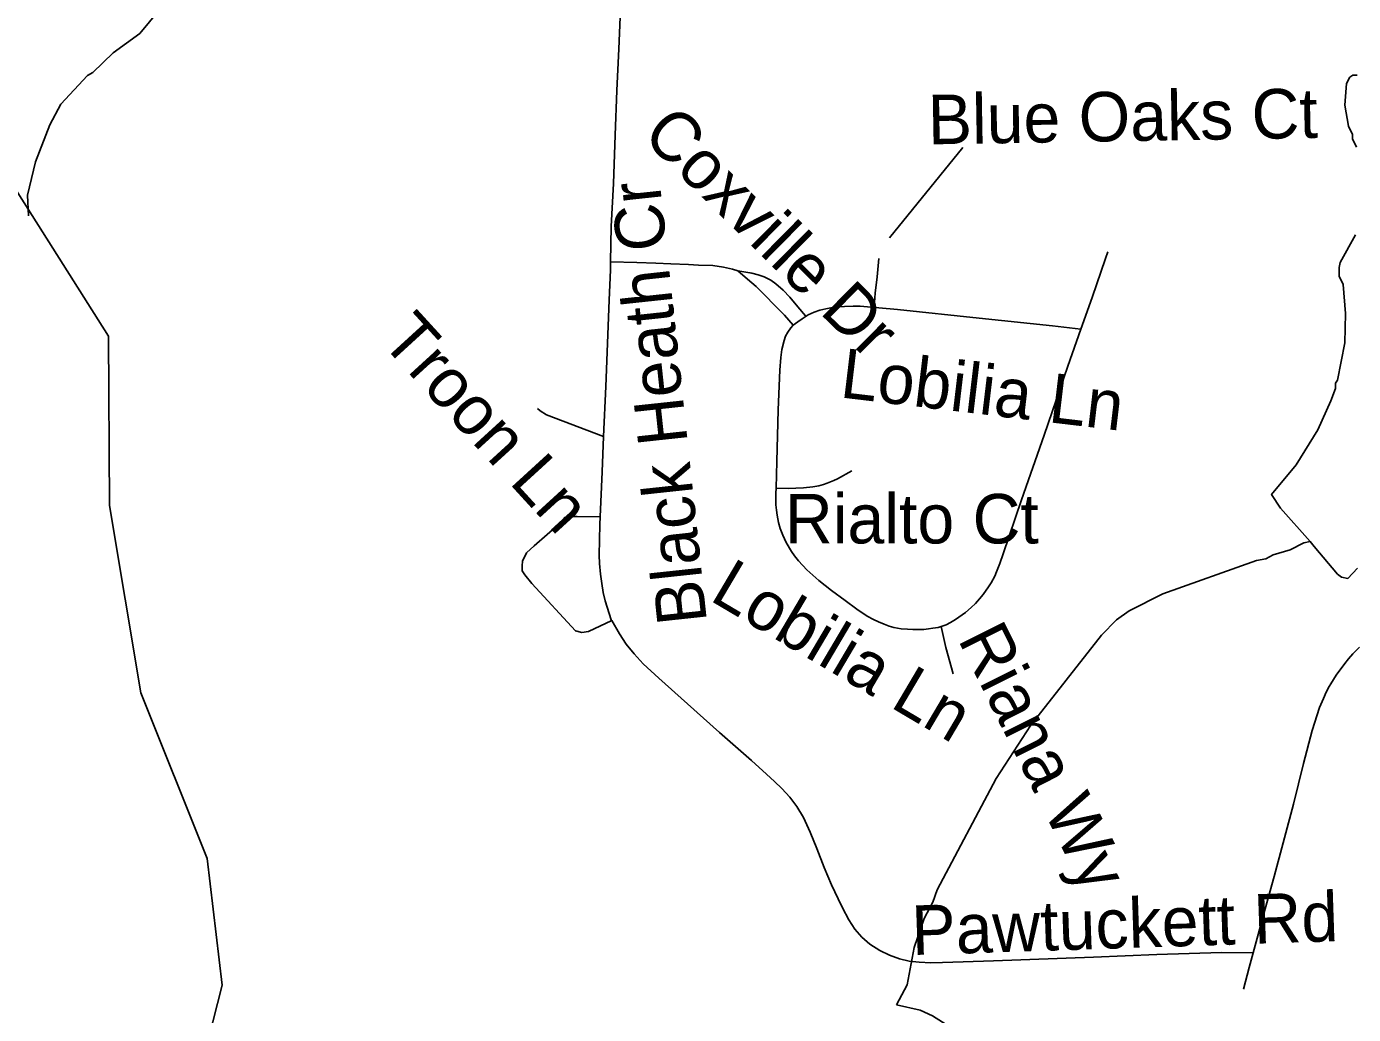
# Model space of a CAD drawing. Extents: x 1383679 to 1536984, y 460658 to 651027.
# Drawn here: x 1414164 to 1416710, y 554595 to 556490 of the extents above; entities that cross this region are included whole.
import ezdxf

# ---------------------------------------------------------------- set-up
doc = ezdxf.new("R2010")
doc.units = 0
for name, color, linetype in [('Exist Hydrographic Creek Single Shore', 7, 'Continuous'), ('Exist Hydrographic Misc Water Feature', 7, 'Continuous'), ('Exist Road Non-System Type 51', 7, 'Continuous'), ('Exist Road Non-System Type 51 Label', 7, 'Continuous')]:
    doc.layers.add(name, color=color, linetype=linetype)

msp = doc.modelspace()

# ---------------------------------------------------------------- linework, layer by layer
at = {"layer": 'Exist Hydrographic Creek Single Shore'}
msp.add_lwpolyline([(1414504.1, 553719.6), (1414531.1, 553807.7), (1414463, 554160.2), (1414503, 554510.7), (1414539.1, 554651.1), (1414510.1, 554894.6), (1414383.1, 555212.3), (1414323.1, 555571.3), (1414321, 555896.3), (1414127.1, 556202.2), (1414024, 556486.5)], dxfattribs=at)
at = {"layer": 'Exist Hydrographic Misc Water Feature'}
for points in [[(1414167.4, 556127.2), (1414165.2, 556166.7), (1414180.7, 556230.3), (1414208.2, 556301.6), (1414229.1, 556341.2), (1414280.4, 556395.9), (1414290.6, 556401.7), (1414329.9, 556439.8), (1414381.3, 556476.8), (1414433.7, 556540.3)], [(1416716.8, 556396.7), (1416708.8, 556396.8), (1416702.7, 556393), (1416696.4, 556381.1), (1416693.5, 556339.2), (1416700.6, 556299.1), (1416708.2, 556282.9), (1416708, 556274.9), (1416715.7, 556258.7)], [(1416713.9, 556090.8), (1416684.6, 556037.6), (1416682.5, 556027.6), (1416682.1, 556011.6), (1416689.8, 555995.5), (1416694.5, 555939.4), (1416693.2, 555883.4), (1416679.5, 555811.8), (1416675.4, 555805.9), (1416675.2, 555795.9), (1416666.7, 555772.1), (1416641.4, 555716.7), (1416599.9, 555649.7), (1416552.7, 555592.5), (1416570, 555566.5), (1416626.7, 555502.2)], [(1415832.9, 554613.5), (1415853.2, 554651.7), (1415866.8, 554723.4), (1415886.1, 554778.9), (1415902.8, 554810.5), (1415911.3, 554834.3), (1416024.2, 555047.5), (1416090.5, 555149.9), (1416226.5, 555322.7), (1416255.1, 555351.9), (1416279.5, 555369.4), (1416344.3, 555401.9), (1416523.7, 555465.6), (1416541.8, 555469.2), (1416556, 555476.8), (1416588.2, 555486.1), (1416614.5, 555499.5), (1416626.7, 555502.2)], [(1416626.7, 555502.2), (1416634.3, 555493), (1416679.1, 555440), (1416687, 555433.8), (1416698.9, 555431.5), (1416717.4, 555451.1)], [(1415832.9, 554613.5), (1415878.1, 554603.1), (1415901.9, 554592.6), (1415964.9, 554553.1), (1416035.7, 554497.5), (1416059.1, 554474.9), (1416161.5, 554398.5), (1416198.3, 554343.7), (1416252.9, 554286.5), (1416290.3, 554259.6), (1416337.8, 554236.5), (1416345.8, 554236.3), (1416377.4, 554217.6), (1416446, 554157.5)]]:
    msp.add_lwpolyline(points, dxfattribs=at)
at = {"layer": 'Exist Road Non-System Type 51'}
for points in [[(1415313.6, 556590.1), (1415310.5, 556580), (1415305.9, 556550), (1415302.5, 556508.3), (1415299.9, 556447.4), (1415296.6, 556367.6), (1415293.4, 556281.7), (1415290.1, 556189.1), (1415285.5, 556106.7), (1415284.3, 556038.5)], [(1415819.4, 556085), (1415960.1, 556257.8)], [(1416238.3, 556057.9), (1416234.1, 556045), (1416208.2, 555970.6), (1416186.8, 555909.8)], [(1415284.3, 556038.5), (1415284, 556023.3), (1415281.5, 555965), (1415275, 555799.5), (1415270.9, 555703.7)], [(1415528.4, 556021.6), (1415518.2, 556025), (1415501.3, 556028.4), (1415480.4, 556031.5), (1415453, 556032.6), (1415433.9, 556033.6), (1415399.9, 556035), (1415371.2, 556036.2), (1415334.9, 556037.4), (1415284.3, 556038.5)], [(1415790, 555951.8), (1415792.3, 555978.6), (1415795.6, 556009.8), (1415799.3, 556045.2)], [(1415658.6, 555935.3), (1415643.6, 555952.4), (1415628.6, 555970.9), (1415615.8, 555984.4), (1415601.6, 555996.6), (1415591.6, 556003.7), (1415578.8, 556010.1), (1415567.6, 556013.9), (1415555.2, 556017.2), (1415551.7, 556017.9), (1415528.4, 556021.6)], [(1415528.4, 556021.6), (1415547.2, 556005.3), (1415564, 555991.3), (1415579.5, 555975.3), (1415600.1, 555954.5), (1415617.8, 555936.2), (1415634.8, 555917.3)], [(1415634.8, 555917.3), (1415634.9, 555917.5), (1415643.6, 555923.9), (1415652.2, 555929.6), (1415663.6, 555937.4), (1415675.1, 555942.3), (1415686, 555945.8), (1415697.5, 555948.8), (1415710, 555951.3), (1415719.5, 555952.3), (1415733.4, 555953.3), (1415749.9, 555953.8), (1415763.4, 555953.8), (1415835.1, 555947.3), (1415991.3, 555931), (1416132.1, 555915.8), (1416186.8, 555909.8)], [(1415602, 555604.5), (1415603.2, 555655.6), (1415606.2, 555754.9), (1415608.9, 555831.1), (1415611.1, 555855.6), (1415613.2, 555870.5), (1415617.3, 555887.6), (1415620.2, 555896.4), (1415624.4, 555904), (1415630.2, 555912.4), (1415634.8, 555917.3)], [(1416186.8, 555909.8), (1416178.3, 555885.8), (1416161.9, 555838.9), (1416116.3, 555706.6), (1416072.6, 555582.3), (1416037.7, 555478.6), (1416031.3, 555460.1), (1416024.7, 555444.2), (1416021.6, 555435.6), (1416014.8, 555423.3), (1416009.8, 555415.3), (1415999.3, 555400.9), (1415992.3, 555392.4), (1415984.3, 555383.4), (1415976.5, 555375.8), (1415965.4, 555366), (1415952.4, 555357.5), (1415945.9, 555352.5), (1415936.4, 555347), (1415928, 555342.5), (1415920.8, 555339.8), (1415918.9, 555339.2)], [(1415143.8, 555757.2), (1415149.3, 555752.9), (1415161.4, 555745.3), (1415270.9, 555703.7)], [(1415270.9, 555703.7), (1415268, 555636), (1415264.5, 555549.8)], [(1415602, 555604.5), (1415625.2, 555604.3), (1415654.3, 555605.2), (1415672.6, 555607.3), (1415684.1, 555608.8), (1415693.2, 555611.7), (1415700.1, 555614), (1415712.6, 555619.1), (1415719.5, 555622.7), (1415747.1, 555637.9)], [(1415918.9, 555339.2), (1415913, 555337.5), (1415903, 555336), (1415894.5, 555334.6), (1415885.2, 555333.7), (1415875.6, 555333.6), (1415864.1, 555333.6), (1415854.1, 555334.1), (1415842.2, 555335.1), (1415827.8, 555337.6), (1415818.7, 555340), (1415809.2, 555343.5), (1415798.6, 555348.1), (1415788.8, 555352.5), (1415776.8, 555359), (1415756.9, 555372.4), (1415734.4, 555388.9), (1415708.5, 555408.3), (1415684, 555427.3), (1415661.2, 555447.7), (1415644.9, 555465.3), (1415637.2, 555474.7), (1415631.2, 555483.3), (1415621.2, 555500.6), (1415614.6, 555514.2), (1415610, 555527.3), (1415606.6, 555538.8), (1415603.7, 555552.9), (1415602.7, 555562.4), (1415601.7, 555572.9), (1415601.7, 555595.3), (1415602, 555604.5)], [(1415264.5, 555549.8), (1415220.3, 555550.6), (1415204.1, 555550.6), (1415196.4, 555548.5), (1415187.6, 555537.5), (1415137.9, 555493.8), (1415123, 555480.8), (1415115.4, 555464.4), (1415114.4, 555455.6), (1415114.4, 555445.8), (1415119.9, 555438.1), (1415133, 555421.7), (1415217.2, 555331.1), (1415229.1, 555327.8), (1415242.2, 555330), (1415286.6, 555350.6)], [(1415264.5, 555549.8), (1415263.9, 555534.8), (1415262.3, 555476.2), (1415263.2, 555459.9), (1415264.9, 555439.6), (1415267.4, 555421.6), (1415270, 555404.5), (1415273.7, 555388.3), (1415285.6, 555352.4), (1415286.6, 555350.6)], [(1415286.6, 555350.6), (1415301.3, 555325.2), (1415314.1, 555305.6), (1415329.6, 555286.7), (1415347.1, 555268), (1415377, 555240.5), (1415431.8, 555190.9), (1415493.1, 555135.8), (1415554.7, 555082.4), (1415583.4, 555055.9), (1415598.7, 555041.7), (1415612.9, 555028.6), (1415628, 555012.1), (1415641.4, 554994), (1415654.5, 554973.2), (1415667.5, 554944.5), (1415680.3, 554913.6), (1415694, 554877.1), (1415708, 554843.9), (1415721.2, 554817.2), (1415729.6, 554799.5), (1415741.8, 554776.9), (1415753, 554759), (1415766.2, 554743.7), (1415781.5, 554730.1), (1415801.3, 554717.9), (1415819.6, 554708.9), (1415838.7, 554701.8), (1415857.5, 554697.3), (1415876.2, 554695.3), (1415898.6, 554694.3), (1415921.2, 554694.5), (1415960.8, 554696.2), (1416019.3, 554698.2), (1416210.9, 554705), (1416332.4, 554710.3), (1416456.4, 554714), (1416517.5, 554713.4)], [(1415941.7, 555248.7), (1415927.5, 555299.2), (1415918.9, 555339.2)], [(1416517.5, 554713.4), (1416537, 554786.2), (1416557.7, 554859.6), (1416594.7, 554998.5), (1416614, 555076.8), (1416630.4, 555139.5), (1416644.6, 555183.8), (1416652.1, 555201.4), (1416657.2, 555213.4), (1416663.5, 555224.2), (1416666.3, 555229.3), (1416676.8, 555245.9), (1416693.1, 555268.3), (1416700.5, 555277.2), (1416708.6, 555286.7), (1416721.6, 555299.4)], [(1416499, 554643.7), (1416510, 554685.1), (1416517.5, 554713.4)]]:
    msp.add_lwpolyline(points, dxfattribs=at)

# ---------------------------------------------------------------- texts
at = {"layer": 'Exist Road Non-System Type 51 Label'}
for s, rotation, p in [('Blue Oaks Ct', 0.9664, (1415893.8, 556264)), ('Coxville Dr', 315.4031, (1415341.9, 556278.7)), ('Black Heath Cr', 96.1256, (1415469.4, 555348.1)), ('Troon Ln', 312.4112, (1414840.4, 555886.5)), ('Lobilia Ln', 353.212, (1415722.6, 555779)), ('Rialto Ct', 0.001, (1415618.9, 555498.6)), ('Lobilia Ln', 329.4121, (1415471.9, 555391)), ('Riana Wy', 296.5655, (1415949.8, 555315.2)), ('Pawtuckett Rd', 1.8892, (1415863.3, 554709))]:
    msp.add_text(s, height=95, rotation=rotation, dxfattribs=at).set_placement(p)

doc.saveas('drawing.dxf')
